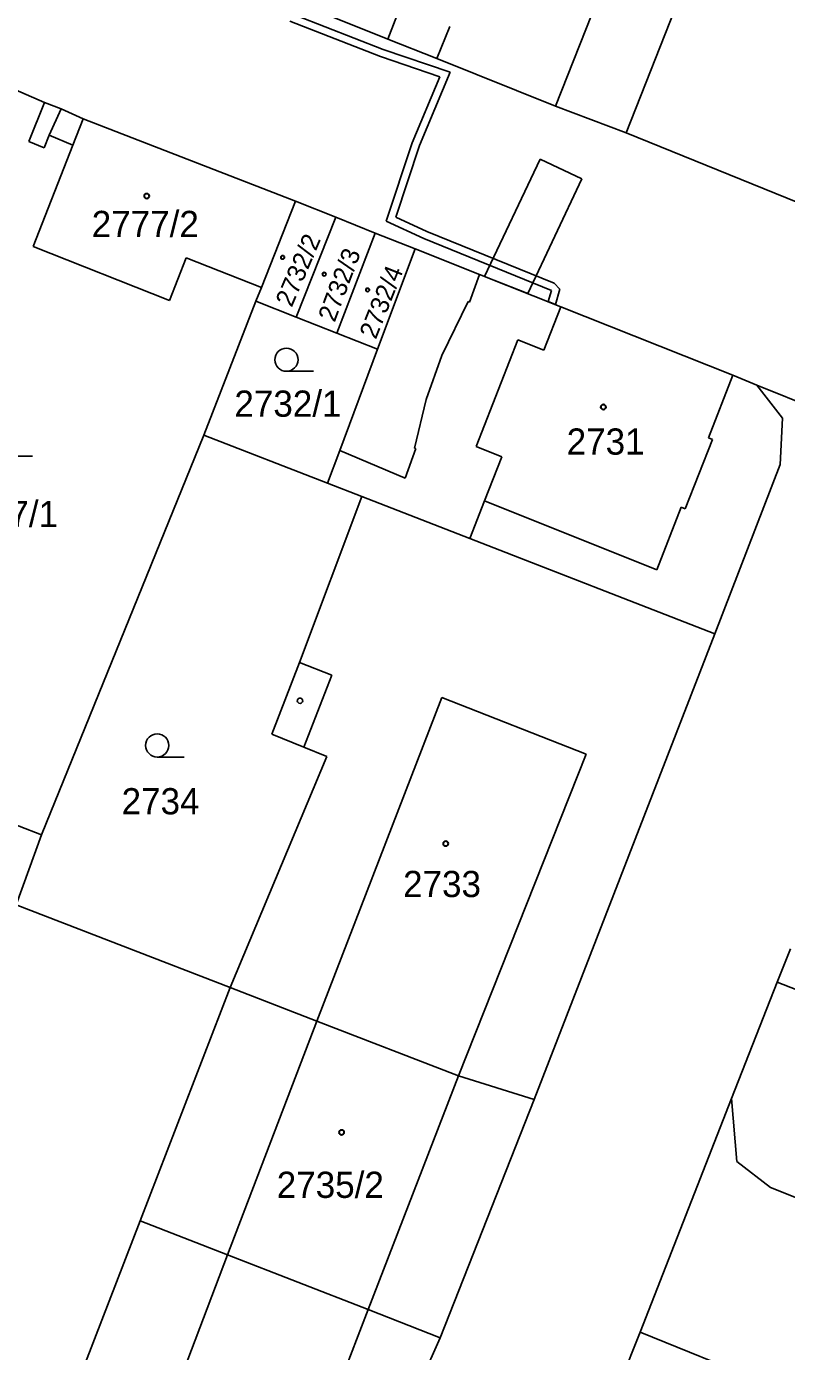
# Model space of a CAD drawing. Extents: x -593183 to -588034, y -1130415 to -1124994.
# Drawn here: x -591086.5 to -591037.1, y -1128203.2 to -1128117.3 of the extents above; entities that cross this region are included whole.
import ezdxf

# ---------------------------------------------------------------- set-up
doc = ezdxf.new("R2010")
doc.units = 0
for name, color, linetype in [('Vrstva 1', 7, 'Continuous'), ('Vrstva 18', 7, 'Continuous'), ('Vrstva 19', 7, 'Continuous'), ('Vrstva 25', 7, 'Continuous'), ('Vrstva 27', 7, 'Continuous'), ('Vrstva 4', 7, 'Continuous')]:
    doc.layers.add(name, color=color, linetype=linetype)

msp = doc.modelspace()

# ---------------------------------------------------------------- linework, layer by layer
at = {"layer": 'Vrstva 1'}
for p, q in [((-591058.42, -1128106.09), (-591063.03, -1128118.1)), ((-591040.64, -1128106.6), (-591047.55, -1128124.17)), ((-591068.57, -1128115.86), (-591063.03, -1128118.1)), ((-591049.39, -1128115.47), (-591052.14, -1128122.44)), ((-591063.03, -1128118.1), (-591059.84, -1128119.34)), ((-591059.84, -1128119.34), (-591052.14, -1128122.44)), ((-591088.04, -1128121), (-591085.3, -1128122.2)), ((-591085.3, -1128122.2), (-591086.32, -1128124.74)), ((-591085.3, -1128122.2), (-591084.23, -1128122.62)), ((-591084.23, -1128122.62), (-591082.79, -1128123.26)), ((-591052.14, -1128122.44), (-591047.55, -1128124.17)), ((-591082.79, -1128123.26), (-591069.02, -1128128.61)), ((-591085, -1128124.31), (-591085.33, -1128125.14)), ((-591085, -1128124.31), (-591083.46, -1128124.97)), ((-591047.55, -1128124.17), (-591036.41, -1128128.68)), ((-591086.32, -1128124.74), (-591085.33, -1128125.14)), ((-591083.46, -1128124.97), (-591086.04, -1128131.55)), ((-591069.02, -1128128.61), (-591071.23, -1128134.21)), ((-591066.4, -1128129.65), (-591069.02, -1128128.61)), ((-591066.4, -1128129.65), (-591068.98, -1128136.13)), ((-591063.85, -1128130.67), (-591066.4, -1128129.65)), ((-591063.85, -1128130.67), (-591066.32, -1128137.17)), ((-591061.25, -1128131.7), (-591063.85, -1128130.67)), ((-591086.04, -1128131.55), (-591077.19, -1128135.04)), ((-591076.1, -1128132.28), (-591077.19, -1128135.04)), ((-591076.1, -1128132.28), (-591071.23, -1128134.21)), ((-591063.68, -1128138.21), (-591061.25, -1128131.7)), ((-591061.25, -1128131.7), (-591057.06, -1128133.36)), ((-591057.06, -1128133.36), (-591051.79, -1128135.45)), ((-591071.58, -1128135.1), (-591071.23, -1128134.21)), ((-591074.96, -1128143.78), (-591071.58, -1128135.1)), ((-591068.98, -1128136.13), (-591071.58, -1128135.1)), ((-591051.79, -1128135.45), (-591040.62, -1128139.89)), ((-591068.98, -1128136.13), (-591066.32, -1128137.17)), ((-591066.32, -1128137.17), (-591063.68, -1128138.21)), ((-591066.14, -1128144.78), (-591063.68, -1128138.21)), ((-591040.62, -1128139.89), (-591039.07, -1128140.55)), ((-591039.07, -1128140.55), (-591037.39, -1128142.68)), ((-591039.07, -1128140.55), (-591020.63, -1128147.89)), ((-591037.39, -1128142.68), (-591037.55, -1128145.7)), ((-591074.96, -1128143.78), (-591085.49, -1128169.73)), ((-591074.96, -1128143.78), (-591066.93, -1128146.9)), ((-591066.14, -1128144.78), (-591066.93, -1128146.9)), ((-591037.55, -1128145.7), (-591041.8, -1128156.67)), ((-591066.93, -1128146.9), (-591064.7, -1128147.77)), ((-591064.7, -1128147.77), (-591068.75, -1128158.53)), ((-591064.7, -1128147.77), (-591057.7, -1128150.49)), ((-591057.7, -1128150.49), (-591041.8, -1128156.67)), ((-591041.8, -1128156.67), (-591053.51, -1128186.89)), ((-591068.75, -1128158.53), (-591070.55, -1128163.19)), ((-591070.55, -1128163.19), (-591068.47, -1128164.03)), ((-591068.47, -1128164.03), (-591066.98, -1128164.63)), ((-591066.98, -1128164.63), (-591073.25, -1128179.63)), ((-591094.71, -1128166.13), (-591085.49, -1128169.73)), ((-591085.49, -1128169.73), (-591087.14, -1128174.27)), ((-591087.14, -1128174.27), (-591073.25, -1128179.63)), ((-591036.89, -1128177.11), (-591037.74, -1128179.28)), ((-591037.74, -1128179.28), (-591040.7, -1128186.84)), ((-591073.25, -1128179.63), (-591079.1, -1128194.77)), ((-591073.25, -1128179.63), (-591067.62, -1128181.81)), ((-591067.62, -1128181.81), (-591058.43, -1128185.36)), ((-591058.43, -1128185.36), (-591053.51, -1128186.89)), ((-591053.51, -1128186.89), (-591059.62, -1128202.35)), ((-591040.7, -1128186.84), (-591046.64, -1128201.99)), ((-591040.7, -1128186.84), (-591040.37, -1128190.92)), ((-591040.37, -1128190.92), (-591038.19, -1128192.6)), ((-591038.19, -1128192.6), (-591024.66, -1128198.06)), ((-591079.1, -1128194.77), (-591084.95, -1128209.93)), ((-591079.1, -1128194.77), (-591073.42, -1128196.98)), ((-591073.42, -1128196.98), (-591064.29, -1128200.53)), ((-591064.29, -1128200.53), (-591059.62, -1128202.35)), ((-591059.62, -1128202.35), (-591060.86, -1128205.13)), ((-591046.64, -1128201.99), (-591050.51, -1128211.71)), ((-591046.64, -1128201.99), (-591001.23, -1128220.37))]:
    msp.add_line(p, q, dxfattribs=at)
at = {"layer": 'Vrstva 25'}
for p, q in [((-591067.85, -1128139.64), (-591069.6, -1128139.64)), ((-591086.09, -1128145.15), (-591087.84, -1128145.15)), ((-591076.24, -1128164.67), (-591077.99, -1128164.67))]:
    msp.add_line(p, q, dxfattribs=at)
for centre, radius in [((-591078.67, -1128128.27), 0.175), ((-591078.67, -1128128.27), 0.15), ((-591069.85, -1128132.25), 0.122), ((-591069.85, -1128132.25), 0.105), ((-591067.15, -1128133.34), 0.122), ((-591067.15, -1128133.34), 0.105), ((-591064.33, -1128134.36), 0.122), ((-591064.33, -1128134.36), 0.105), ((-591069.6, -1128138.89), 0.75), ((-591049.03, -1128141.96), 0.175), ((-591049.03, -1128141.96), 0.15), ((-591068.72, -1128161.02), 0.175), ((-591077.99, -1128163.92), 0.75), ((-591059.26, -1128170.29), 0.175), ((-591059.26, -1128170.29), 0.15), ((-591066.02, -1128189.03), 0.175), ((-591066.02, -1128189.03), 0.15)]:
    msp.add_circle(centre, radius, dxfattribs=at)
at = {"layer": 'Vrstva 27'}
for p, q in [((-591068.96, -1128116.55), (-591063.32, -1128118.75)), ((-591063.5, -1128119.21), (-591069.37, -1128116.92)), ((-591059.65, -1128120.53), (-591063.5, -1128119.21)), ((-591063.32, -1128118.75), (-591058.98, -1128120.23)), ((-591058.98, -1128120.23), (-591060.97, -1128124.99)), ((-591061.43, -1128124.81), (-591059.65, -1128120.53)), ((-591063.13, -1128129.91), (-591061.43, -1128124.81)), ((-591060.97, -1128124.99), (-591062.51, -1128129.64)), ((-591056.74, -1128133.49), (-591053.14, -1128125.87)), ((-591053.14, -1128125.87), (-591050.42, -1128127.15)), ((-591050.42, -1128127.15), (-591053.94, -1128134.6)), ((-591062.51, -1128129.64), (-591060.48, -1128130.56)), ((-591060.68, -1128131.02), (-591063.13, -1128129.91)), ((-591060.48, -1128130.56), (-591052.22, -1128133.92)), ((-591052.4, -1128134.39), (-591060.68, -1128131.02)), ((-591053.94, -1128134.6), (-591056.74, -1128133.49)), ((-591052.22, -1128133.92), (-591051.86, -1128134.31)), ((-591052.61, -1128135.12), (-591052.4, -1128134.39)), ((-591051.86, -1128134.31), (-591052.14, -1128135.31)), ((-591052.14, -1128135.31), (-591052.61, -1128135.12))]:
    msp.add_line(p, q, dxfattribs=at)
at = {"layer": 'Vrstva 4'}
for p, q in [((-591058.99, -1128117.26), (-591059.84, -1128119.34)), ((-591084.23, -1128122.62), (-591085, -1128124.31)), ((-591082.79, -1128123.26), (-591083.46, -1128124.97)), ((-591057.06, -1128133.36), (-591057.71, -1128135.15)), ((-591057.81, -1128135.11), (-591059.52, -1128138.61)), ((-591057.81, -1128135.11), (-591057.71, -1128135.15)), ((-591051.79, -1128135.45), (-591052.89, -1128138.26)), ((-591054.57, -1128137.6), (-591057.29, -1128144.53)), ((-591054.57, -1128137.6), (-591052.89, -1128138.26)), ((-591059.52, -1128138.61), (-591060.53, -1128141.47)), ((-591040.62, -1128139.89), (-591042.21, -1128143.95)), ((-591060.53, -1128141.47), (-591061.29, -1128144.62)), ((-591041.95, -1128144.06), (-591043.71, -1128148.56)), ((-591042.21, -1128143.95), (-591041.95, -1128144.06)), ((-591066.14, -1128144.78), (-591061.9, -1128146.58)), ((-591061.2, -1128144.66), (-591061.9, -1128146.58)), ((-591061.29, -1128144.62), (-591061.2, -1128144.66)), ((-591057.29, -1128144.53), (-591055.61, -1128145.19)), ((-591055.61, -1128145.19), (-591056.74, -1128148.05)), ((-591056.74, -1128148.05), (-591057.7, -1128150.49)), ((-591056.74, -1128148.05), (-591045.56, -1128152.52)), ((-591043.97, -1128148.46), (-591045.56, -1128152.52)), ((-591043.97, -1128148.46), (-591043.71, -1128148.56)), ((-591068.75, -1128158.53), (-591066.65, -1128159.35)), ((-591066.65, -1128159.35), (-591068.47, -1128164.03)), ((-591059.51, -1128160.8), (-591067.62, -1128181.81)), ((-591059.51, -1128160.8), (-591050.14, -1128164.49)), ((-591050.14, -1128164.49), (-591058.43, -1128185.36)), ((-591037.74, -1128179.28), (-591034.99, -1128180.35)), ((-591067.62, -1128181.81), (-591073.42, -1128196.98)), ((-591058.43, -1128185.36), (-591064.29, -1128200.53)), ((-591073.42, -1128196.98), (-591079.21, -1128212.16)), ((-591064.29, -1128200.53), (-591070.14, -1128215.69))]:
    msp.add_line(p, q, dxfattribs=at)

# ---------------------------------------------------------------- texts
at = {"layer": 'Vrstva 18'}
for s, p in [('2732/1', (-591072.98, -1128142.59)), ('2777/1', (-591091.38, -1128149.75)), ('2734', (-591080.3, -1128168.39))]:
    msp.add_text(s, height=1.7, dxfattribs=at).set_placement(p)
at = {"layer": 'Vrstva 19'}
for s, p in [('2777/2', (-591082.24, -1128130.93)), ('2731', (-591051.41, -1128145.05)), ('2733', (-591062.03, -1128173.76)), ('2735/2', (-591070.23, -1128193.28))]:
    msp.add_text(s, height=1.7, dxfattribs=at).set_placement(p)
for s, rotation, p in [('2732/2', 66.80889, (-591069.26, -1128135.54)), ('2732/3', 69.45075, (-591066.47, -1128136.51)), ('2732/4', 68.20569, (-591063.8, -1128137.62))]:
    msp.add_text(s, height=1.19, rotation=rotation, dxfattribs=at).set_placement(p)

doc.saveas('drawing.dxf')
